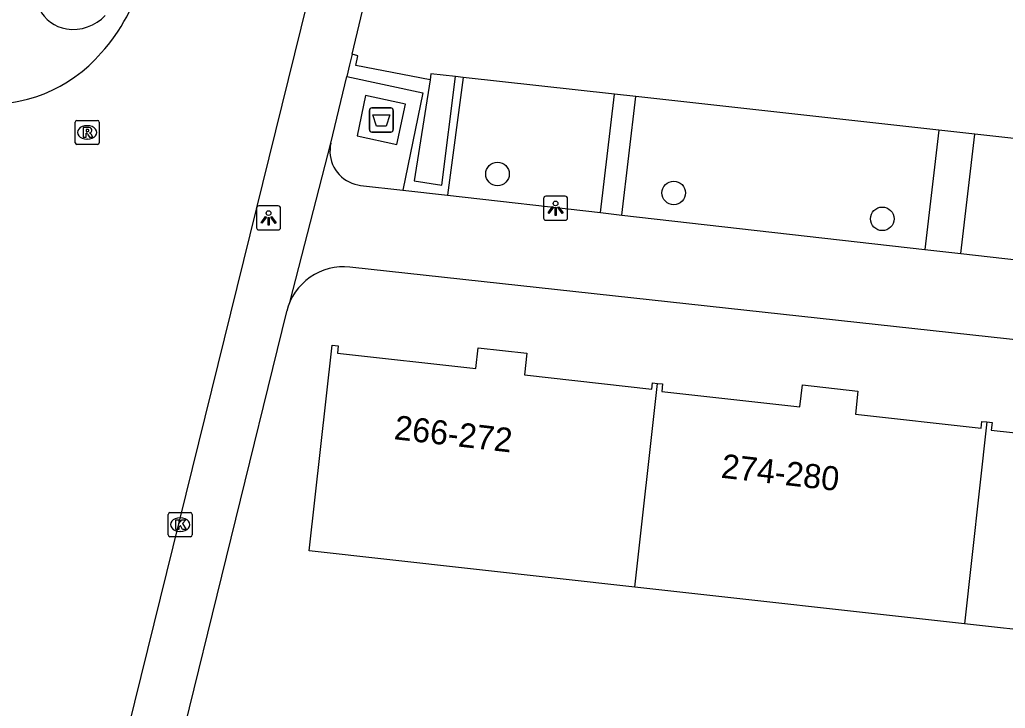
# Model space of a CAD drawing. Extents: x 162026 to 163499, y 387297 to 388169.
# Drawn here: x 162509.69 to 162550.61, y 387926.5 to 387955.08 of the extents above; entities that cross this region are included whole.
import ezdxf

# ---------------------------------------------------------------- set-up
doc = ezdxf.new("R2010")
doc.units = 0
for name, color, linetype in [('IMGEO_Afval_apart_plaats', 7, 'Continuous'), ('IMGEO_Boom', 7, 'Continuous'), ('IMGEO_Groenvoorziening', 7, 'Continuous'), ('IMGEO_Haag', 7, 'Continuous'), ('IMGEO_Kolk', 7, 'Continuous'), ('IMGEO_Lichtpunt', 7, 'Continuous'), ('IMGEO_Pand', 7, 'Continuous'), ('IMGEO_Pand_nummerreeks', 7, 'Continuous'), ('IMGEO_Rijbaan_lokaal_open', 7, 'Continuous'), ('IMGEO_Rioolput', 7, 'Continuous'), ('IMGEO_Voetpad_gesloten', 7, 'Continuous'), ('IMGEO_Voetpad_open', 7, 'Continuous')]:
    doc.layers.add(name, color=color, linetype=linetype)

msp = doc.modelspace()

# ---------------------------------------------------------------- linework, layer by layer
at = {"layer": 'IMGEO_Afval_apart_plaats'}
for p, q in [((162524.206, 387950.521), (162524.206, 387951.321)), ((162524.206, 387951.321), (162524.206, 387950.521)), ((162524.306, 387951.421), (162525.096, 387951.421)), ((162525.096, 387951.421), (162524.306, 387951.421)), ((162525.196, 387951.321), (162525.196, 387950.521)), ((162525.196, 387950.521), (162525.196, 387951.321)), ((162525.096, 387950.421), (162524.306, 387950.421)), ((162524.306, 387950.421), (162525.096, 387950.421))]:
    msp.add_line(p, q, dxfattribs=at)
msp.add_lwpolyline([(162524.349, 387951.135), (162525.053, 387951.135), (162524.904, 387950.665), (162524.498, 387950.665), (162524.349, 387951.135)], dxfattribs=at)
for centre, start, end in [((162524.306, 387951.321), 90, 180), ((162524.306, 387951.321), 90, 180), ((162525.096, 387951.321), 0, 90), ((162525.096, 387951.321), 360, 90), ((162524.306, 387950.521), 180, 270), ((162524.306, 387950.521), 180, 270), ((162525.096, 387950.521), 270, 0), ((162525.096, 387950.521), 270, 0)]:
    msp.add_arc(centre, 0.1, start, end, dxfattribs=at)
at = {"layer": 'IMGEO_Boom'}
for centre in [(162529.526, 387948.68), (162536.842, 387947.894), (162545.502, 387946.818)]:
    msp.add_circle(centre, 0.489, dxfattribs=at)
at = {"layer": 'IMGEO_Groenvoorziening'}
for points in [[(162527.788, 387952.725), (162526.751, 387952.84), (162526.732, 387952.585)], [(162534.379, 387951.993), (162528.102, 387952.69)], [(162547.846, 387950.499), (162535.271, 387951.895)], [(162561.291, 387949.005), (162549.343, 387950.332)]]:
    msp.add_lwpolyline(points, dxfattribs=at)
at = {"layer": 'IMGEO_Haag'}
for points in [[(162526.732, 387952.585), (162523.645, 387953.185), (162523.723, 387953.585), (162523.492, 387953.657)], [(162526.732, 387952.585), (162526.069, 387948.398), (162527.209, 387948.219), (162527.788, 387952.725)], [(162528.102, 387952.69), (162527.445, 387947.798)], [(162528.102, 387952.69), (162527.788, 387952.725)]]:
    msp.add_lwpolyline(points, dxfattribs=at)
at = {"layer": 'IMGEO_Kolk'}
for p, q in [((162515.85, 387933.698), (162515.85, 387934.55)), ((162515.925, 387934.624), (162516.777, 387934.624)), ((162516.851, 387934.55), (162516.851, 387933.698)), ((162516.338, 387934.404), (162516.363, 387934.404)), ((162516.361, 387933.844), (162516.336, 387933.844)), ((162516.777, 387933.624), (162515.925, 387933.624))]:
    msp.add_line(p, q, dxfattribs=at)
for points in [[(162515.85, 387933.698), (162515.85, 387934.55)], [(162515.925, 387934.624), (162516.777, 387934.624)], [(162516.851, 387934.55), (162516.851, 387933.698)], [(162516.171, 387934.324), (162516.294, 387934.324), (162516.294, 387934.173), (162516.424, 387934.324), (162516.588, 387934.324), (162516.442, 387934.173), (162516.595, 387933.924), (162516.443, 387933.924), (162516.358, 387934.088), (162516.294, 387934.021), (162516.294, 387933.924), (162516.171, 387933.924), (162516.171, 387934.324)], [(162516.777, 387933.624), (162515.925, 387933.624)]]:
    msp.add_lwpolyline(points, dxfattribs=at)
for centre, start, end in [((162515.927, 387934.548), 91.552, 178.448), ((162515.927, 387934.548), 91.552, 178.448), ((162516.775, 387934.548), 1.552, 88.448), ((162516.775, 387934.548), 1.552, 88.448), ((162515.927, 387933.7), 181.552, 268.448), ((162515.927, 387933.7), 181.552, 268.448), ((162516.775, 387933.7), 271.552, 358.448), ((162516.775, 387933.7), 271.552, 358.448)]:
    msp.add_arc(centre, 0.0765, start, end, dxfattribs=at)
for centre, major_axis, ratio, start_param, end_param in [((162516.337, 387934.124), (-0.387, 0.002), 0.722429, 4.712389, 7.853982), ((162516.362, 387934.124), (-0.39, 0.002), 0.717154, 1.570796, 4.712389)]:
    msp.add_ellipse(centre, major_axis=major_axis, ratio=ratio, start_param=start_param, end_param=end_param, dxfattribs=at)
at = {"layer": 'IMGEO_Lichtpunt'}
for p, q in [((162531.438, 387947.66), (162531.438, 387946.853)), ((162531.438, 387947.66), (162531.438, 387946.853)), ((162532.34, 387947.755), (162531.532, 387947.755)), ((162532.34, 387947.755), (162531.532, 387947.755)), ((162532.434, 387946.853), (162532.434, 387947.66)), ((162532.434, 387946.853), (162532.434, 387947.66)), ((162519.522, 387947.258), (162519.522, 387946.451)), ((162519.522, 387947.258), (162519.522, 387946.451)), ((162520.424, 387947.353), (162519.616, 387947.353)), ((162520.424, 387947.353), (162519.616, 387947.353)), ((162520.518, 387946.451), (162520.518, 387947.258)), ((162520.518, 387946.451), (162520.518, 387947.258)), ((162531.532, 387946.759), (162532.34, 387946.759)), ((162531.532, 387946.759), (162532.34, 387946.759)), ((162519.616, 387946.357), (162520.424, 387946.357)), ((162519.616, 387946.357), (162520.424, 387946.357))]:
    msp.add_line(p, q, dxfattribs=at)
for points in [[(162531.812, 387947.324), (162531.851, 387947.296), (162531.663, 387947.034), (162531.625, 387947.061), (162531.812, 387947.324)], [(162531.914, 387947.276), (162531.961, 387947.276), (162531.961, 387946.954), (162531.914, 387946.954), (162531.914, 387947.276)], [(162532.024, 387947.296), (162532.062, 387947.323), (162532.249, 387947.061), (162532.21, 387947.033), (162532.024, 387947.296)], [(162519.896, 387946.922), (162519.935, 387946.894), (162519.747, 387946.632), (162519.709, 387946.659), (162519.896, 387946.922)], [(162519.998, 387946.874), (162520.045, 387946.874), (162520.045, 387946.552), (162519.998, 387946.552), (162519.998, 387946.874)], [(162520.108, 387946.894), (162520.146, 387946.921), (162520.333, 387946.659), (162520.294, 387946.631), (162520.108, 387946.894)]]:
    msp.add_lwpolyline(points, dxfattribs=at)
for centre in [(162531.937, 387947.458), (162520.021, 387947.056)]:
    msp.add_circle(centre, 0.0994, dxfattribs=at)
for centre, start, end in [((162531.532, 387947.66), 90, 180), ((162531.532, 387947.66), 90, 180), ((162532.34, 387947.66), 0, 90), ((162532.34, 387947.66), 0, 90), ((162519.616, 387947.258), 90, 180), ((162519.616, 387947.258), 90, 180), ((162520.424, 387947.258), 0, 90), ((162520.424, 387947.258), 0, 90), ((162531.532, 387946.853), 180, 270), ((162531.532, 387946.853), 180, 270), ((162532.34, 387946.853), 270, 0), ((162532.34, 387946.853), 270, 360), ((162519.616, 387946.451), 180, 270), ((162519.616, 387946.451), 180, 270), ((162520.424, 387946.451), 270, 0), ((162520.424, 387946.451), 270, 360)]:
    msp.add_arc(centre, 0.0946, start, end, dxfattribs=at)
at = {"layer": 'IMGEO_Pand'}
for points in [[(162535.23, 387931.533), (162521.713, 387933.036), (162522.662, 387941.571), (162522.91, 387941.544), (162522.876, 387941.239), (162528.624, 387940.599), (162528.72, 387941.466), (162530.74, 387941.241), (162530.64, 387940.341), (162535.934, 387939.753), (162535.963, 387940.009), (162536.169, 387939.986)], [(162535.23, 387931.533), (162536.169, 387939.986)], [(162536.169, 387939.986), (162536.376, 387939.963), (162536.342, 387939.657), (162542.084, 387939.019), (162542.185, 387939.927), (162544.491, 387939.671), (162544.385, 387938.712), (162549.608, 387938.131), (162549.639, 387938.412), (162549.849, 387938.389)], [(162549.849, 387938.389), (162550.058, 387938.366), (162550.023, 387938.05), (162555.597, 387937.431), (162555.709, 387938.439), (162558.076, 387938.176), (162557.956, 387937.104), (162563.376, 387936.502), (162563.41, 387936.806), (162563.851, 387936.757), (162562.928, 387928.454), (162548.917, 387930.012)], [(162549.849, 387938.389), (162548.917, 387930.012)], [(162548.917, 387930.012), (162535.23, 387931.533)]]:
    msp.add_lwpolyline(points, dxfattribs=at)
at = {"layer": 'IMGEO_Rijbaan_lokaal_open'}
msp.add_lwpolyline([(162514.201, 387925.691), (162532.541, 388000)], dxfattribs=at)
for centre, radius, start, end in [((162507.344, 387958.866), 7.711, 318.0068, 345.2829), ((162508.415, 387957.727), 6.154, 264.4111, 319.218)]:
    msp.add_arc(centre, radius, start, end, dxfattribs=at)
at = {"layer": 'IMGEO_Rioolput'}
for p, q in [((162512.064, 387950.906), (162512.916, 387950.906)), ((162511.989, 387949.98), (162511.989, 387950.832)), ((162512.477, 387950.686), (162512.502, 387950.686)), ((162512.99, 387950.832), (162512.99, 387949.98)), ((162512.5, 387950.126), (162512.475, 387950.126)), ((162512.916, 387949.906), (162512.064, 387949.906))]:
    msp.add_line(p, q, dxfattribs=at)
for points in [[(162512.064, 387950.906), (162512.916, 387950.906)], [(162511.989, 387949.98), (162511.989, 387950.832)], [(162512.578, 387950.604), (162512.326, 387950.606), (162512.326, 387950.206)], [(162512.504, 387950.525), (162512.45, 387950.525), (162512.45, 387950.444)], [(162512.99, 387950.832), (162512.99, 387949.98)], [(162512.326, 387950.206), (162512.45, 387950.206), (162512.45, 387950.368), (162512.461, 387950.368)], [(162512.45, 387950.444), (162512.502, 387950.444)], [(162512.508, 387950.339), (162512.579, 387950.206), (162512.719, 387950.206), (162512.654, 387950.332)], [(162512.916, 387949.906), (162512.064, 387949.906)]]:
    msp.add_lwpolyline(points, dxfattribs=at)
for centre, radius, start, end in [((162512.066, 387950.83), 0.0765, 91.552, 178.448), ((162512.066, 387950.83), 0.0765, 91.552, 178.448), ((162512.914, 387950.83), 0.0765, 1.552, 88.448), ((162512.914, 387950.83), 0.0765, 1.552, 88.448), ((162512.51, 387950.429), 0.0964, 77.0061, 93.1865), ((162512.524, 387950.486), 0.0378, 276.6634, 79.6772), ((162512.577, 387950.494), 0.109, 350.3612, 89.416), ((162512.575, 387950.494), 0.112, 277.5842, 350.9817), ((162512.46, 387950.315), 0.0533, 26.0293, 88.6989), ((162512.486, 387950.633), 0.19, 274.7715, 282.9687), ((162512.559, 387950.279), 0.108, 29.5134, 73.7905), ((162512.066, 387949.982), 0.0765, 181.552, 268.448), ((162512.066, 387949.982), 0.0765, 181.552, 268.448), ((162512.914, 387949.982), 0.0765, 271.552, 358.448), ((162512.914, 387949.982), 0.0765, 271.552, 358.448)]:
    msp.add_arc(centre, radius, start, end, dxfattribs=at)
for centre, major_axis, ratio, start_param, end_param in [((162512.476, 387950.406), (-0.387, 0.002), 0.722429, 4.712389, 7.853982), ((162512.501, 387950.406), (-0.39, 0.002), 0.717154, 1.570796, 4.712389)]:
    msp.add_ellipse(centre, major_axis=major_axis, ratio=ratio, start_param=start_param, end_param=end_param, dxfattribs=at)
at = {"layer": 'IMGEO_Voetpad_gesloten'}
msp.add_lwpolyline([(162525.708, 387951.581), (162524.05, 387951.934), (162523.694, 387950.261), (162525.352, 387949.908), (162525.708, 387951.581)], dxfattribs=at)
at = {"layer": 'IMGEO_Voetpad_open'}
for points in [[(162523.492, 387953.657), (162527.962, 387972.402), (162527.968, 387972.428), (162528.03, 387972.634), (162528.11, 387972.835)], [(162523.492, 387953.657), (162523.386, 387953.214), (162523.271, 387952.732)], [(162522.609, 387949.958), (162523.271, 387952.732)], [(162523.271, 387952.732), (162526.427, 387952.055), (162525.59, 387948.009)], [(162533.8, 387947.077), (162534.379, 387951.993)], [(162535.271, 387951.895), (162534.379, 387951.993)], [(162534.692, 387946.976), (162535.271, 387951.895)], [(162547.846, 387950.499), (162547.263, 387945.549)], [(162549.343, 387950.332), (162547.846, 387950.499)], [(162548.76, 387945.38), (162549.343, 387950.332)], [(162520.916, 387943.399), (162522.609, 387949.958)], [(162522.609, 387949.958), (162522.585, 387949.832), (162522.572, 387949.705), (162522.571, 387949.577), (162522.582, 387949.45), (162522.603, 387949.324), (162522.636, 387949.2), (162522.68, 387949.08), (162522.734, 387948.964), (162522.798, 387948.854), (162522.872, 387948.75), (162522.955, 387948.652), (162523.046, 387948.563), (162523.145, 387948.482), (162523.251, 387948.41), (162523.363, 387948.348), (162523.48, 387948.296), (162523.601, 387948.255), (162523.725, 387948.225), (162523.835, 387948.208), (162525.59, 387948.009)], [(162525.59, 387948.009), (162527.445, 387947.798)], [(162527.445, 387947.798), (162533.8, 387947.077)], [(162533.8, 387947.077), (162534.692, 387946.976)], [(162534.692, 387946.976), (162547.263, 387945.549)], [(162547.263, 387945.549), (162548.76, 387945.38)], [(162548.76, 387945.38), (162560.704, 387944.025)], [(162568.672, 387939.868), (162523.395, 387944.817), (162523.178, 387944.83), (162522.96, 387944.824), (162522.743, 387944.799), (162522.53, 387944.754), (162522.322, 387944.691), (162522.12, 387944.609), (162521.926, 387944.509), (162521.742, 387944.392), (162521.569, 387944.26), (162521.409, 387944.112), (162521.262, 387943.951), (162521.13, 387943.778), (162521.015, 387943.593), (162520.916, 387943.399)], [(162520.916, 387943.399), (162520.835, 387943.196), (162520.773, 387942.987), (162520.77, 387942.976), (162516.139, 387924.146)]]:
    msp.add_lwpolyline(points, dxfattribs=at)
for centre, radius, start, end in [((162511.836, 387956.152), 1.464, 204.9702, 261.7345), ((162511.898, 387956.533), 1.85, 261.5011, 316.6178)]:
    msp.add_arc(centre, radius, start, end, dxfattribs=at)

# ---------------------------------------------------------------- texts
at = {"layer": 'IMGEO_Pand_nummerreeks'}
for s, rotation, p in [('266-272', 353.5077, (162525.203, 387937.673)), ('274-280', 353.4381, (162538.779, 387936.075))]:
    msp.add_text(s, height=1, rotation=rotation, dxfattribs=at).set_placement(p)

doc.saveas('drawing.dxf')
